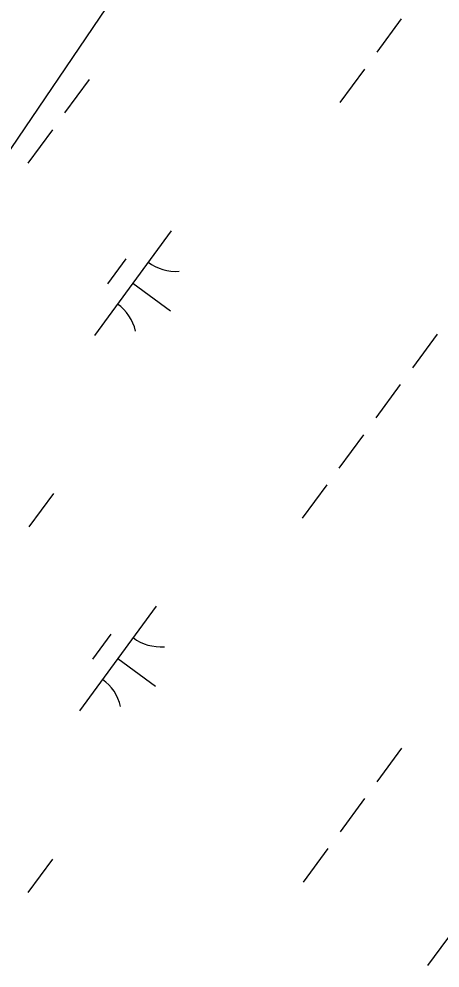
# Model space of a CAD drawing. Extents: x 3905714 to 3926767, y 183354 to 205755.
# Drawn here: x 3913303.7 to 3913466.1, y 189917.9 to 190284 of the extents above; entities that cross this region are included whole.
import ezdxf

# ---------------------------------------------------------------- set-up
doc = ezdxf.new("R2010")
doc.units = 0
for name, color, linetype in [('V-RRAP-FSHR-IDEN', 7, 'Continuous'), ('V-UTIL-LINE', 7, 'Continuous'), ('V-WETL-SWMP', 7, 'Continuous')]:
    doc.layers.add(name, color=color, linetype=linetype)

msp = doc.modelspace()

# ---------------------------------------------------------------- linework, layer by layer
at = {"layer": 'V-UTIL-LINE'}
msp.add_lwpolyline([(3920382.72, 200123.13), (3919431.34, 198911.04), (3917639.74, 196643.01), (3912670.96, 189304.15), (3911629.35, 187953.28)], dxfattribs=at)
at = {"layer": 'V-WETL-SWMP'}
for p, q in [((3913451.1, 190284.03), (3913441.65, 190271.13)), ((3913436.92, 190264.67), (3913427.46, 190251.77)), ((3913330.76, 190260.63), (3913321.3, 190247.73)), ((3913316.57, 190241.27), (3913307.12, 190228.37)), ((3913362.39, 190202.23), (3913332.84, 190161.89)), ((3913344.94, 190191.46), (3913337.85, 190181.78)), ((3913347.61, 190182.06), (3913362.13, 190171.42)), ((3913464.94, 190162.33), (3913455.48, 190149.42)), ((3913450.75, 190142.97), (3913441.3, 190130.06)), ((3913436.57, 190123.61), (3913427.11, 190110.7)), ((3913422.39, 190104.25), (3913412.93, 190091.34)), ((3913316.97, 190100.96), (3913307.52, 190088.05)), ((3913356.61, 190057.4), (3913327.06, 190017.07)), ((3913339.16, 190046.64), (3913332.07, 190036.96)), ((3913341.84, 190037.24), (3913356.36, 190026.6)), ((3913451.15, 190002.65), (3913441.7, 189989.74)), ((3913436.97, 189983.29), (3913427.51, 189970.38)), ((3913422.79, 189963.93), (3913413.33, 189951.02)), ((3913316.62, 189959.89), (3913307.17, 189946.98)), ((3913490.79, 189959.1), (3913461.24, 189918.77))]:
    msp.add_line(p, q, dxfattribs=at)
for centre, start, end in [((3913364.13, 190204.2), 233, 274.5436), ((3913331.48, 190159.64), 13, 54.5436), ((3913358.36, 190059.38), 233, 274.5436), ((3913325.71, 190014.82), 13, 54.5436)]:
    msp.add_arc(centre, 17.62, start, end, dxfattribs=at)

# ---------------------------------------------------------------- texts
at = {"layer": 'V-RRAP-FSHR-IDEN'}
msp.add_text('STEEL SHEET PILING', height=41.9999, rotation=323.1706, dxfattribs=at).set_placement((3912885.13, 190026.65))

doc.saveas('drawing.dxf')
